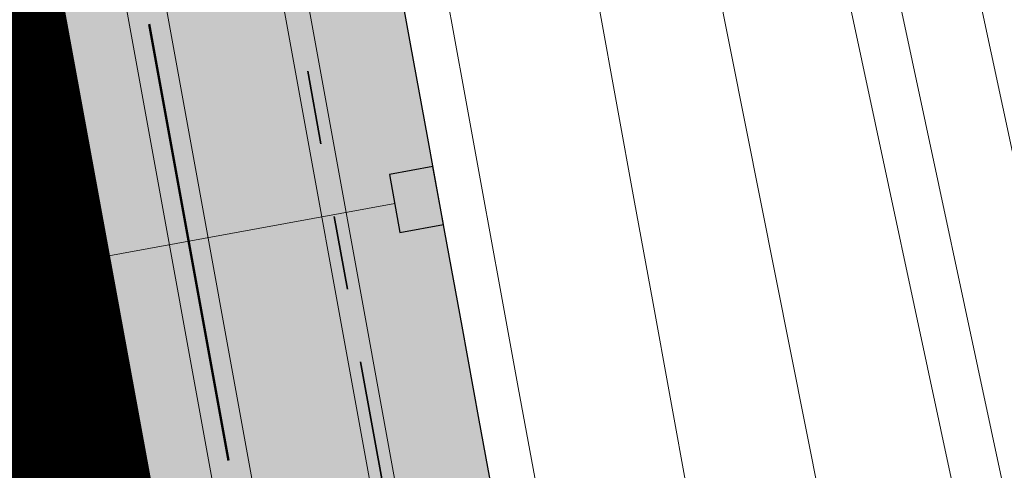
# Model space of a CAD drawing. Extents: x 98477 to 100410, y 398052 to 398969.
# Tile 328 of 374: x 98847.74 to 98857.74, y 398400.65 to 398405.22. Entities that reach past the tile are written whole.
import ezdxf

# ---------------------------------------------------------------- set-up
doc = ezdxf.new("R2010")
doc.units = 0
for name, pattern in [('AL-NUTSTRACE', [17, 5, -3.5, 0, -3.5, 5]), ('RI-DWA', [9.75, 4.5, -0.75, 0.75, -0.75, 0.75, -0.75, 0.75, -0.75]), ('RI-RWA', [8.25, 4.5, -0.75, 0.75, -0.75, 0.75, -0.75])]:
    doc.linetypes.add(name, pattern=pattern)
for name, color, linetype, lineweight in [('N-GW-hoogtelijn laagte NAP +6.50', 110, 'AL-HOOGTELIJN +6.50', 18), ('N-GW-hoogtelijn laagte NAP +7.00', 100, 'AL-HOOGTELIJN +7.00', 18), ('N-GW-hoogtelijn laagte NAP +7.50', 90, 'AL-HOOGTELIJN +7.50', 18), ('N-GW-hoogtelijn laagte NAP +8.00', 80, 'AL-HOOGTELIJN +8.00', 18), ('N-GW-hoogtelijn laagte NAP +8.50', 70, 'AL-HOOGTELIJN +8.50', 18), ('N-KO-kantverharding', 2, 'Continuous', 25), ('N-RI-DWA hoofdriool', 24, 'RI-DWA', 35), ('N-RI-DWA hoofdriool buiswand', 24, 'Continuous', 13), ('N-RI-RWA hoofdriool', 162, 'RI-RWA', 50), ('N-RI-RWA hoofdriool buiswand', 162, 'Continuous', 13), ('N-RI-RWA kolkaansluitleiding', 132, 'RI-RWA', 18), ('N-RI-straatkolk', 7, 'Continuous', 25), ("N-VH-arcering 'MAT' grijs 251", 251, 'Continuous', 18), ('N-VH-arcering printbeton', 8, 'Continuous', 9), ('X-AL-hoogtelijn - Niv 1', 1, 'AL-HOOGTELIJN', 18), ('X-AL-nutstrace VERWERKT', 252, 'AL-NUTSTRACE', 18)]:
    doc.layers.add(name, color=color, linetype=linetype, lineweight=lineweight)
doc.layers.add('X-AL-contourlijnen', color=30, linetype='Continuous', plot=False)
doc.styles.get("Standard").update_dxf_attribs({"font": 'txt.shx'})
doc.linetypes.add('AL-HOOGTELIJN', pattern='A,10,-1.5,["H",Standard,S=0.9,R=0,X=-0.3,Y=-0.45],-1.5,30', length=43)
doc.linetypes.add('AL-HOOGTELIJN +6.50', pattern='A,7.5,-1.5,["+6.50",Standard,S=0.9,R=0,X=-0.3,Y=-0.45],-4.5,22.5', length=36)
doc.linetypes.add('AL-HOOGTELIJN +7.00', pattern='A,7.5,-1.5,["+7.00",Standard,S=0.9,R=0,X=-0.3,Y=-0.45],-4.5,22.5', length=36)
doc.linetypes.add('AL-HOOGTELIJN +7.50', pattern='A,7.5,-1.5,["+7.50",Standard,S=0.9,R=0,X=-0.3,Y=-0.45],-4.5,22.5', length=36)
doc.linetypes.add('AL-HOOGTELIJN +8.00', pattern='A,7.5,-1.5,["+8.00",Standard,S=0.9,R=0,X=-0.3,Y=-0.45],-4.5,22.5', length=36)
doc.linetypes.add('AL-HOOGTELIJN +8.50', pattern='A,7.5,-1.5,["+8.50",Standard,S=0.9,R=0,X=-0.3,Y=-0.45],-4.5,22.5', length=36)

# ---------------------------------------------------------------- blocks, each defined once
blk = doc.blocks.new('*U870')
blk.add_lwpolyline([(-1.376319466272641, 1.273330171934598), (-0.8370275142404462, -1.677799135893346), (1.376319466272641, -1.273330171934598), (0.8370275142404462, 1.677799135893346)], close=True)
blk.add_solid([(-1.376319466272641, 1.273330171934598), (0.8370275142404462, 1.677799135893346), (-1.376319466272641, 1.273330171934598), (-0.8370275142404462, -1.677799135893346)])

msp = doc.modelspace()

# ---------------------------------------------------------------- hatches: boundary and pattern name
at = {"layer": "N-VH-arcering 'MAT' grijs 251"}
h = msp.add_hatch(color=256, dxfattribs=at)
h.dxf.hatch_style = 1
edge = h.paths.add_edge_path()
edge.add_line((98801.70985258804, 398275.5025756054), (98759.07881222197, 398269.5111736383))
edge.add_arc((98758.55691309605, 398273.2246788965), 3.749999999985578, 188.0000000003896, 277.9999999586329, ccw=False)
edge.add_line((98754.84340783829, 398272.7027797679), (98754.7320693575, 398273.4949942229))
edge.add_arc((98759.43584268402, 398274.1560664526), 4.75000000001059, 98.00000000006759, 188.0000000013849, ccw=False)
edge.add_line((98758.77477045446, 398278.859839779), (98802.64364589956, 398285.0252081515))
edge.add_arc((98800.79960231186, 398298.1462600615), 13.24999999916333, 278.0000000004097, 315.3695932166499)
edge.add_arc((98814.32101528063, 398284.7981743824), 5.750000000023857, 97.99999999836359, 135.3695932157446, ccw=False)
edge.add_line((98813.52076995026, 398290.4922157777), (98817.94515990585, 398291.114023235))
edge.add_arc((98818.74540523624, 398285.4199818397), 5.750000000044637, 8.00000000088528, 97.99999999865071, ccw=False)
edge.add_line((98824.43944663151, 398286.2202271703), (98832.12180180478, 398231.5574297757))
edge.add_arc((98824.4472242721, 398230.4788382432), 7.74999999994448, -36.90337989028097, 8.000000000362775, ccw=False)
edge.add_line((98830.64450586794, 398225.8252159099), (98822.02531955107, 398214.3469478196))
edge.add_arc((98828.62242576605, 398209.3930917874), 8.249999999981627, 143.0966201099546, 188.000000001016)
edge.add_line((98820.45271419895, 398208.2449137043), (98820.95212056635, 398204.6914527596))
edge.add_line((98820.95212056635, 398204.6914527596), (98824.98814049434, 398175.9736787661))
edge.add_line((98824.98814049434, 398175.9736787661), (98826.34507822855, 398166.3185650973))
edge.add_arc((98829.56344945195, 398166.7708776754), 3.249999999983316, 187.9999999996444, 277.9999999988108)
edge.add_line((98830.01576203, 398163.552506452), (98845.49611657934, 398165.7281284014))
edge.add_line((98845.49611657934, 398165.7281284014), (98850.05134969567, 398166.3683246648))
edge.add_line((98850.05134969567, 398166.3683246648), (98871.26042709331, 398169.349066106))
edge.add_line((98871.26042709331, 398169.349066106), (98879.77673248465, 398170.5459547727))
edge.add_line((98879.77673248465, 398170.5459547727), (98895.91810200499, 398172.8144763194))
edge.add_line((98895.91810200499, 398172.8144763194), (98895.01347684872, 398179.2512187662))
edge.add_line((98895.01347684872, 398179.2512187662), (98835.84495974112, 398170.9356259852))
edge.add_arc((98835.18388751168, 398175.6393993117), 4.749999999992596, 188.0000000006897, 277.9999999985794, ccw=False)
edge.add_line((98830.48011418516, 398174.9783270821), (98825.97718274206, 398207.0183491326))
edge.add_arc((98833.65176027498, 398208.096940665), 7.750000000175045, 143.0966201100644, 188.0000000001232, ccw=False)
edge.add_line((98827.4544786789, 398212.7505629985), (98836.07366499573, 398224.2288310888))
edge.add_arc((98829.47655878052, 398229.1826871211), 8.250000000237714, 323.096620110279, 367.9999999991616)
edge.add_line((98837.64627034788, 398230.3308652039), (98837.34238794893, 398232.4931008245))
edge.add_line((98837.34238794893, 398232.4931008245), (98837.34238780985, 398232.493100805))
edge.add_line((98837.34238780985, 398232.493100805), (98829.68786739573, 398286.9578446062))
edge.add_arc((98835.38190879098, 398287.7580899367), 5.749999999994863, 97.99999999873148, 188.0000000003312, ccw=False)
edge.add_line((98834.58166346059, 398293.452131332), (98882.50500414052, 398300.1873176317))
edge.add_arc((98883.61838894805, 398292.2651730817), 8.000000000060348, 11.632034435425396, 97.9999999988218, ccw=False)
edge.add_line((98891.45409032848, 398293.8781776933), (98890.9995, 398296.0865))
edge.add_line((98890.9995, 398296.0865), (98889.023, 398305.688))
edge.add_line((98889.023, 398305.688), (98888.557, 398307.974))
edge.add_line((98888.557, 398307.974), (98887.38477368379, 398314.7597044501))
edge.add_arc((98879.50153614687, 398313.3978799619), 8.00000000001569, -82.00000000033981, 9.801079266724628, ccw=False)
edge.add_line((98880.6149209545, 398305.475735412), (98872.94460748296, 398304.3977431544))
edge.add_arc((98872.42270835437, 398308.1112484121), 3.749999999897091, 189.4265010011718, 278.00000000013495, ccw=False)
edge.add_arc((92946.7354543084, 397324.3039467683), 6003.049999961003, 9.42650100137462, 10.61166010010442)
edge.add_line((98847.1206531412, 398429.7738954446), (98842.31285519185, 398429.0982035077))
edge.add_arc((92946.7354539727, 397324.3039467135), 5998.200000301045, 9.428546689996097, 10.613773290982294, ccw=False)
edge.add_arc((98860.08948650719, 398306.4687901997), 3.840166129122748, -81.43407539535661, 6.657381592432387, ccw=False)
edge.add_line((98860.66146879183, 398302.6714605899), (98847.18483033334, 398300.7774425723))
edge.add_line((98847.18483033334, 398300.7774425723), (98842.62959721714, 398300.1372463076))
edge.add_line((98842.62959721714, 398300.1372463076), (98820.15051205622, 398296.9780169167))
edge.add_arc((98819.35026672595, 398302.672058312), 5.749999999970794, 187.9999999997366, 277.99999999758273, ccw=False)
edge.add_line((98813.65622533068, 398301.8718129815), (98812.30624625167, 398311.4774132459))
edge.add_line((98812.30624625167, 398311.4774132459), (98811.1093575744, 398319.9937186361))
edge.add_line((98811.1093575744, 398319.9937186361), (98809.24443803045, 398333.2633107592))
edge.add_line((98809.24443803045, 398333.2633107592), (98808.67382831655, 398337.3234098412))
edge.add_line((98808.67382831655, 398337.3234098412), (98807.71353391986, 398344.1562595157))
edge.add_line((98807.71353391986, 398344.1562595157), (98807.70657526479, 398344.2057729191))
edge.add_line((98807.70657526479, 398344.2057729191), (98811.66764753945, 398344.7624653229))
edge.add_line((98811.66764753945, 398344.7624653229), (98829.49247277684, 398347.2675811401))
edge.add_line((98829.49247277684, 398347.2675811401), (98831.96814294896, 398347.6155138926))
edge.add_line((98831.96814294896, 398347.6155138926), (98831.06351779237, 398354.0522563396))
edge.add_line((98831.06351779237, 398354.0522563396), (98828.58784762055, 398353.704323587))
edge.add_line((98828.58784762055, 398353.704323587), (98810.76302238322, 398351.1992077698))
edge.add_line((98810.76302238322, 398351.1992077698), (98806.80195010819, 398350.6425153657))
edge.add_line((98806.80195010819, 398350.6425153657), (98806.79499145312, 398350.6920287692))
edge.add_line((98806.79499145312, 398350.6920287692), (98805.14616655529, 398362.4240275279))
edge.add_line((98805.14616655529, 398362.4240275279), (98805.04836903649, 398363.119893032))
edge.add_line((98805.04836903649, 398363.119893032), (98803.99065346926, 398370.6459303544))
edge.add_line((98803.99065346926, 398370.6459303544), (98802.48758397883, 398381.3408254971))
edge.add_line((98802.48758397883, 398381.3408254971), (98801.4298684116, 398388.8668628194))
edge.add_line((98801.4298684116, 398388.8668628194), (98799.92679892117, 398399.561757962))
edge.add_line((98799.92679892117, 398399.561757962), (98798.86908335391, 398407.0877952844))
edge.add_line((98798.86908335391, 398407.0877952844), (98797.36601386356, 398417.7826904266))
edge.add_line((98797.36601386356, 398417.7826904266), (98796.79540414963, 398421.8427895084))
edge.add_line((98796.79540414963, 398421.8427895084), (98795.88382033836, 398428.3290453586))
edge.add_line((98795.88382033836, 398428.3290453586), (98795.87686168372, 398428.3785587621))
edge.add_line((98795.87686168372, 398428.3785587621), (98799.83793395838, 398428.9352511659))
edge.add_line((98799.83793395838, 398428.9352511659), (98817.66275919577, 398431.4403669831))
edge.add_line((98817.66275919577, 398431.4403669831), (98820.13842936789, 398431.7882997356))
edge.add_line((98820.13842936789, 398431.7882997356), (98819.2338042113, 398438.2250421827))
edge.add_line((98819.2338042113, 398438.2250421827), (98816.75813403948, 398437.87710943))
edge.add_line((98816.75813403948, 398437.87710943), (98798.93330880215, 398435.3719936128))
edge.add_line((98798.93330880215, 398435.3719936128), (98794.9722365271, 398434.8153012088))
edge.add_line((98794.9722365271, 398434.8153012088), (98794.96527787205, 398434.8648146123))
edge.add_line((98794.96527787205, 398434.8648146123), (98793.37870452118, 398446.1538705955))
edge.add_line((98793.37870452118, 398446.1538705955), (98792.73850825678, 398450.7091037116))
edge.add_line((98792.73850825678, 398450.7091037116), (98789.33816684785, 398474.9037900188))
edge.add_line((98789.33816684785, 398474.9037900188), (98783.89169246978, 398474.1383379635))
edge.add_line((98783.89169246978, 398474.1383379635), (98786.76317609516, 398453.7066703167))
edge.add_arc((98782.05940276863, 398453.0455980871), 4.750000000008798, -82.0000000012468, 7.999999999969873, ccw=False)
edge.add_line((98782.72047499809, 398448.3418247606), (98773.11487473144, 398446.9918456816))
edge.add_line((98773.11487473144, 398446.9918456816), (98764.5985693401, 398445.7949570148))
edge.add_line((98764.5985693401, 398445.7949570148), (98743.40683266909, 398442.8166526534))
edge.add_line((98743.40683266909, 398442.8166526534), (98734.89052727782, 398441.6197639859))
edge.add_line((98734.89052727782, 398441.6197639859), (98611.80020633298, 398424.3205475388))
edge.add_line((98611.80020633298, 398424.3205475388), (98607.65702311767, 398453.8008279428))
edge.add_arc((98611.6373665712, 398454.1216500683), 3.993251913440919, 101.39182936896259, 184.6081706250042, ccw=False)
edge.add_line((98610.84862924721, 398458.0362323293), (98611.83889731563, 398458.1754054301))
edge.add_line((98611.83889731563, 398458.1754054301), (98639.5664032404, 398462.0722522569))
edge.add_line((98639.5664032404, 398462.0722522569), (98641.54693937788, 398462.3505984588))
edge.add_line((98641.54693937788, 398462.3505984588), (98659.37176461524, 398464.8557142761))
edge.add_line((98659.37176461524, 398464.8557142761), (98661.84743478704, 398465.2036470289))
edge.add_line((98661.84743478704, 398465.2036470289), (98660.94280963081, 398471.6403894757))
edge.add_line((98660.94280963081, 398471.6403894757), (98649.90132066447, 398470.0886093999))
edge.add_line((98649.90132066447, 398470.0886093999), (98624.64948491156, 398466.5396953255))
edge.add_line((98624.64948491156, 398466.5396953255), (98622.66894877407, 398466.2613491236))
edge.add_line((98622.66894877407, 398466.2613491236), (98604.84412353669, 398463.7562333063))
edge.add_line((98604.84412353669, 398463.7562333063), (98602.86358739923, 398463.4778871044))
edge.add_line((98602.86358739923, 398463.4778871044), (98594.9414428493, 398462.3645022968))
edge.add_line((98594.9414428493, 398462.3645022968), (98576.27488975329, 398459.7410893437))
edge.add_line((98576.27488975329, 398459.7410893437), (98577.17951490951, 398453.3043468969))
edge.add_line((98577.17951490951, 398453.3043468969), (98578.1697829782, 398453.4435199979))
edge.add_line((98578.1697829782, 398453.4435199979), (98598.47059208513, 398456.2943364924))
edge.add_arc((98598.79151287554, 398452.3139562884), 3.993296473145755, 11.424909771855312, 94.60953932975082, ccw=False)
edge.add_line((98602.70568277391, 398453.1049624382), (98606.84886598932, 398423.6246820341))
edge.add_line((98606.84886598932, 398423.6246820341), (98548.81915716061, 398415.4691383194))
edge.add_arc((98548.15808493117, 398420.172911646), 4.750000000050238, 188.0000000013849, 277.99999999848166, ccw=False)
edge.add_line((98543.45431160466, 398419.5118394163), (98539.76818545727, 398445.7399897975))
edge.add_line((98539.76818545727, 398445.7399897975), (98538.97597100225, 398445.6286513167))
edge.add_line((98538.97597100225, 398445.6286513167), (98538.73241807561, 398447.361620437))
edge.add_line((98538.73241807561, 398447.361620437), (98534.77134580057, 398446.8049280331))
edge.add_line((98534.77134580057, 398446.8049280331), (98536.52992450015, 398434.2919904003))
edge.add_line((98536.52992450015, 398434.2919904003), (98537.17012076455, 398429.7367572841))
edge.add_line((98537.17012076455, 398429.7367572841), (98538.39484405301, 398421.0223982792))
edge.add_line((98538.39484405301, 398421.0223982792), (98539.03504031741, 398416.467165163))
edge.add_line((98539.03504031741, 398416.467165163), (98541.02521566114, 398402.30633178))
edge.add_line((98541.02521566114, 398402.30633178), (98541.66541192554, 398397.7510986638))
edge.add_line((98541.66541192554, 398397.7510986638), (98543.65558726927, 398383.5902652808))
edge.add_line((98543.65558726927, 398383.5902652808), (98544.29578353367, 398379.0350321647))
edge.add_line((98544.29578353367, 398379.0350321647), (98545.60401068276, 398369.7265123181))
edge.add_arc((98543.87104156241, 398369.4829593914), 1.750000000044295, -82.00000000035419, 7.99999999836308, ccw=False)
edge.add_line((98544.11459448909, 398367.7499902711), (98522.47723718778, 398364.7090580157))
edge.add_line((98522.47723718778, 398364.7090580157), (98523.21485462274, 398359.4606372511))
edge.add_line((98523.21485462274, 398359.4606372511), (98545.05026553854, 398362.5294041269))
edge.add_line((98545.05026553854, 398362.5294041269), (98549.60549865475, 398363.1696003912))
edge.add_line((98549.60549865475, 398363.1696003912), (98564.16243926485, 398365.2154449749))
edge.add_arc((98564.82351149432, 398360.5116716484), 4.749999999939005, 8.000000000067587, 97.99999999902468, ccw=False)
edge.add_line((98569.5272848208, 398361.172743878), (98576.49985717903, 398311.5603136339))
edge.add_arc((98571.7960838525, 398310.8992414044), 4.749999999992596, -82.0000000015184, 7.999999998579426, ccw=False)
edge.add_line((98572.45715608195, 398306.1954680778), (98563.84182388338, 398304.9846620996))
edge.add_line((98563.84182388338, 398304.9846620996), (98559.28659076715, 398304.3444658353))
edge.add_line((98559.28659076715, 398304.3444658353), (98541.0161448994, 398301.7767221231))
edge.add_line((98541.0161448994, 398301.7767221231), (98541.7537623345, 398296.5283013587))
edge.add_line((98541.7537623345, 398296.5283013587), (98553.88454617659, 398298.2331718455))
edge.add_arc((98554.12809910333, 398296.5002027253), 1.749999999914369, 7.999999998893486, 98.0000000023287, ccw=False)
edge.add_line((98555.86106822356, 398296.7437556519), (98557.35022040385, 398286.1478873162))
edge.add_line((98557.35022040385, 398286.1478873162), (98557.99041666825, 398281.5926542))
edge.add_line((98557.99041666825, 398281.5926542), (98560.13368242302, 398266.3425259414))
edge.add_line((98560.13368242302, 398266.3425259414), (98560.77387868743, 398261.7872928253))
edge.add_line((98560.77387868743, 398261.7872928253), (98562.9171444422, 398246.5371645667))
edge.add_line((98562.9171444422, 398246.5371645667), (98563.5573407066, 398241.9819314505))
edge.add_line((98563.5573407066, 398241.9819314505), (98565.70060646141, 398226.7318031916))
edge.add_line((98565.70060646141, 398226.7318031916), (98566.34080272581, 398222.1765700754))
edge.add_line((98566.34080272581, 398222.1765700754), (98567.56552601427, 398213.4622110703))
edge.add_line((98567.56552601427, 398213.4622110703), (98568.20572227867, 398208.9069779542))
edge.add_line((98568.20572227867, 398208.9069779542), (98576.53105717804, 398149.6691420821))
edge.add_line((98576.53105717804, 398149.6691420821), (98576.55610833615, 398149.4908938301))
edge.add_line((98576.55610833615, 398149.4908938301), (98535.4599834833, 398143.7152101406))
edge.add_line((98535.4599834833, 398143.7152101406), (98536.3465161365, 398137.4072025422))
edge.add_line((98536.3465161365, 398137.4072025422), (98537.33678420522, 398137.5463756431))
edge.add_line((98537.33678420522, 398137.5463756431), (98577.44264098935, 398143.1828862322))
edge.add_line((98577.44264098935, 398143.1828862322), (98578.76478544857, 398133.7753395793))
edge.add_line((98578.76478544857, 398133.7753395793), (98538.65892866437, 398128.1388289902))
edge.add_line((98538.65892866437, 398128.1388289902), (98537.66866059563, 398127.9996558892))
edge.add_line((98537.66866059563, 398127.9996558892), (98538.57328575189, 398121.5629134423))
edge.add_line((98538.57328575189, 398121.5629134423), (98579.66941060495, 398127.3385971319))
edge.add_line((98579.66941060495, 398127.3385971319), (98579.67636925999, 398127.2890837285))
edge.add_line((98579.67636925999, 398127.2890837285), (98580.7660946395, 398119.5352847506))
edge.add_line((98580.7660946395, 398119.5352847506), (98582.57534495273, 398106.6617998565))
edge.add_line((98582.57534495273, 398106.6617998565), (98583.06245080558, 398103.1958616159))
edge.add_line((98583.06245080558, 398103.1958616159), (98584.87170111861, 398090.3223767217))
edge.add_line((98584.87170111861, 398090.3223767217), (98585.35880697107, 398086.8564384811))
edge.add_line((98585.35880697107, 398086.8564384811), (98587.16805728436, 398073.9829535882))
edge.add_line((98587.16805728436, 398073.9829535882), (98588.14928671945, 398067.0011433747))
edge.add_arc((98585.92118356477, 398066.6880038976), 2.249999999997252, -71.05267843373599, 7.999999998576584, ccw=False)
edge.add_line((98586.6517556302, 398064.5599145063), (98587.08769329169, 398064.7095716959))
edge.add_line((98587.08769329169, 398064.7095716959), (98595.76511800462, 398067.6885274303))
edge.add_line((98595.76511800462, 398067.6885274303), (98596.09256923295, 398067.8009412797))
edge.add_arc((98595.36199716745, 398069.9290306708), 2.249999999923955, 187.9999999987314, 288.947321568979, ccw=False)
edge.add_line((98593.13389401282, 398069.6158911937), (98582.46560133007, 398145.5247379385))
edge.add_arc((98587.16937465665, 398146.1858101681), 4.750000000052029, 98.00000000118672, 187.9999999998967, ccw=False)
edge.add_line((98586.50830242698, 398150.8895834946), (98609.06670264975, 398154.0599598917))
edge.add_line((98609.06670264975, 398154.0599598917), (98621.30783352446, 398156.2004915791))
edge.add_line((98621.30783352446, 398156.2004915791), (98618.71337939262, 398174.6609919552))
edge.add_line((98618.71337939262, 398174.6609919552), (98600.88855415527, 398172.155876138))
edge.add_line((98600.88855415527, 398172.155876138), (98602.70587460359, 398159.2249692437))
edge.add_line((98602.70587460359, 398159.2249692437), (98585.67326382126, 398156.8311919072))
edge.add_arc((98585.08617653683, 398161.633146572), 4.837710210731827, 189.0296070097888, 276.97039299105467, ccw=False)
edge.add_line((98580.30841826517, 398160.8738930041), (98573.6350680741, 398208.3572469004))
edge.add_line((98573.6350680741, 398208.3572469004), (98572.71652560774, 398214.8930161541))
edge.add_line((98572.71652560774, 398214.8930161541), (98570.01656744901, 398234.1042166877))
edge.add_line((98570.01656744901, 398234.1042166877), (98569.09802498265, 398240.6399859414))
edge.add_line((98569.09802498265, 398240.6399859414), (98568.63179509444, 398243.9573839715))
edge.add_line((98568.63179509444, 398243.9573839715), (98568.16556520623, 398247.2747820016))
edge.add_arc((98572.86933853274, 398247.9358542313), 4.74999999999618, 98.00000000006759, 188.0000000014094, ccw=False)
edge.add_line((98572.20826630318, 398252.6396275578), (98597.85620928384, 398256.2442108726))
edge.add_line((98597.85620928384, 398256.2442108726), (98604.39197853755, 398257.1627533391))
edge.add_line((98604.39197853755, 398257.1627533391), (98619.64210679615, 398259.3060190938))
edge.add_line((98619.64210679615, 398259.3060190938), (98626.17787604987, 398260.2245615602))
edge.add_line((98626.17787604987, 398260.2245615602), (98639.44746817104, 398262.089481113))
edge.add_line((98639.44746817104, 398262.089481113), (98639.4969815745, 398262.096439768))
edge.add_line((98639.4969815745, 398262.096439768), (98640.05367397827, 398258.1353674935))
edge.add_line((98640.05367397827, 398258.1353674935), (98641.8629242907, 398245.2618825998))
edge.add_line((98641.8629242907, 398245.2618825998), (98642.14127049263, 398243.2813464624))
edge.add_line((98642.14127049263, 398243.2813464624), (98643.25465530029, 398235.3592019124))
edge.add_line((98643.25465530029, 398235.3592019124), (98644.5767997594, 398225.9516552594))
edge.add_line((98644.5767997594, 398225.9516552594), (98646.03811731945, 398215.5538405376))
edge.add_line((98646.03811731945, 398215.5538405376), (98646.38605007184, 398213.0781703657))
edge.add_line((98646.38605007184, 398213.0781703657), (98652.82279251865, 398213.9827955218))
edge.add_line((98652.82279251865, 398213.9827955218), (98652.47485976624, 398216.4584656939))
edge.add_line((98652.47485976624, 398216.4584656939), (98651.70940771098, 398221.904940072))
edge.add_line((98651.70940771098, 398221.904940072), (98651.43106150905, 398223.8854762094))
edge.add_line((98651.43106150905, 398223.8854762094), (98649.62181119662, 398236.758961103))
edge.add_line((98649.62181119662, 398236.758961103), (98649.34346499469, 398238.7394972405))
edge.add_line((98649.34346499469, 398238.7394972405), (98646.49041642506, 398259.0399926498))
edge.add_line((98646.49041642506, 398259.0399926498), (98645.93372402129, 398263.0010649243))
edge.add_line((98645.93372402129, 398263.0010649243), (98645.98323742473, 398263.0080235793))
edge.add_line((98645.98323742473, 398263.0080235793), (98654.39783815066, 398264.1906185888))
edge.add_line((98654.39783815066, 398264.1906185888), (98722.62535253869, 398273.7793704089))
edge.add_line((98722.62535253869, 398273.7793704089), (98731.14165792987, 398274.9762590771))
edge.add_line((98731.14165792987, 398274.9762590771), (98743.97026282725, 398276.7792019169))
edge.add_arc((98744.55735011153, 398271.9772472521), 4.837710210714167, 9.02960700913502, 96.9703929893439, ccw=False)
edge.add_line((98749.33510838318, 398272.73650082), (98750.7268393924, 398262.8338201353))
edge.add_line((98750.7268393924, 398262.8338201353), (98752.41029510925, 398263.0704144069))
edge.add_line((98752.41029510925, 398263.0704144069), (98756.96552822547, 398263.7106106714))
edge.add_line((98756.96552822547, 398263.7106106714), (98772.21565648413, 398265.8538764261))
edge.add_line((98772.21565648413, 398265.8538764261), (98776.77088960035, 398266.4940726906))
edge.add_line((98776.77088960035, 398266.4940726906), (98795.98209013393, 398269.1940308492))
edge.add_line((98795.98209013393, 398269.1940308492), (98800.53732325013, 398269.8342271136))
edge.add_line((98800.53732325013, 398269.8342271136), (98802.46834598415, 398270.1056146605))
edge.add_line((98802.46834598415, 398270.1056146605), (98801.70985258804, 398275.5025756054))
edge = h.paths.add_edge_path(flags=16)
edge.add_line((98744.0622075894, 398333.4636472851), (98751.98435213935, 398334.5770320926))
edge.add_line((98751.98435213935, 398334.5770320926), (98753.96600319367, 398334.8555349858))
edge.add_line((98753.96600319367, 398334.8555349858), (98764.36270300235, 398336.316695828))
edge.add_line((98764.36270300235, 398336.316695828), (98764.36270299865, 398336.3166958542))
edge.add_line((98764.36270299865, 398336.3166958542), (98766.34323913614, 398336.5950420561))
edge.add_line((98766.34323913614, 398336.5950420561), (98774.26538368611, 398337.7084268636))
edge.add_line((98774.26538368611, 398337.7084268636), (98774.24729118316, 398337.8371617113))
edge.add_line((98774.24729118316, 398337.8371617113), (98802.48973650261, 398341.8063785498))
edge.add_line((98802.48973650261, 398341.8063785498), (98803.0185942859, 398338.0433598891))
edge.add_line((98803.0185942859, 398338.0433598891), (98808.47417984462, 398299.2248515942))
edge.add_arc((98800.79960231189, 398298.1462600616), 7.750000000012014, -82.00000000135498, 8.000000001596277, ccw=False)
edge.add_line((98801.87819384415, 398290.4716825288), (98771.96746476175, 398286.2680036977))
edge.add_line((98771.96746476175, 398286.2680036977), (98767.41223164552, 398285.6278074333))
edge.add_line((98767.41223164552, 398285.6278074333), (98755.13290759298, 398283.9020609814))
edge.add_line((98755.13290759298, 398283.9020609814), (98746.61660220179, 398282.7051723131))
edge.add_line((98746.61660220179, 398282.7051723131), (98730.37620587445, 398280.4227334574))
edge.add_line((98730.37620587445, 398280.4227334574), (98721.85990048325, 398279.2258447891))
edge.add_line((98721.85990048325, 398279.2258447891), (98654.3282516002, 398269.7348904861))
edge.add_arc((98653.66717937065, 398274.4386638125), 4.749999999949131, 187.9999999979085, 277.9999999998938, ccw=False)
edge.add_line((98648.96340604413, 398273.7775915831), (98644.1340994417, 398308.1398935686))
edge.add_line((98644.1340994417, 398308.1398935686), (98642.93721077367, 398316.6561989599))
edge.add_line((98642.93721077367, 398316.6561989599), (98640.29988051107, 398335.4217788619))
edge.add_line((98640.29988051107, 398335.4217788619), (98638.12129075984, 398335.1155980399))
edge.add_line((98638.12129075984, 398335.1155980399), (98637.23004949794, 398334.990342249))
edge.add_line((98637.23004949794, 398334.990342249), (98635.05145974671, 398334.6841614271))
edge.add_line((98635.05145974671, 398334.6841614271), (98635.74036659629, 398329.7823344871))
edge.add_line((98635.74036659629, 398329.7823344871), (98636.93725526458, 398321.266029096))
edge.add_line((98636.93725526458, 398321.266029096), (98638.384655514, 398310.967241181))
edge.add_line((98638.384655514, 398310.967241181), (98639.02485177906, 398306.4120080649))
edge.add_line((98639.02485177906, 398306.4120080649), (98641.16811753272, 398291.1618798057))
edge.add_line((98641.16811753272, 398291.1618798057), (98642.36500620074, 398282.6455744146))
edge.add_line((98642.36500620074, 398282.6455744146), (98643.71498527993, 398273.0399741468))
edge.add_arc((98639.01121195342, 398272.3789019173), 4.749999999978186, -82.00000000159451, 7.999999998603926, ccw=False)
edge.add_line((98639.67228418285, 398267.6751285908), (98619.32227537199, 398264.8151213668))
edge.add_line((98619.32227537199, 398264.8151213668), (98614.27190822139, 398264.1053385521))
edge.add_line((98614.27190822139, 398264.1053385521), (98593.92189940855, 398261.2453313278))
edge.add_arc((98593.26082717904, 398265.9491046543), 4.750000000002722, 188.0000000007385, 277.9999999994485, ccw=False)
edge.add_line((98588.55705385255, 398265.2880324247), (98581.77932383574, 398313.5140873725))
edge.add_line((98581.77932383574, 398313.5140873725), (98580.58243516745, 398322.0303927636))
edge.add_line((98580.58243516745, 398322.0303927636), (98575.23122943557, 398360.1062000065))
edge.add_line((98575.23122943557, 398360.1062000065), (98574.59103317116, 398364.6614331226))
edge.add_line((98574.59103317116, 398364.6614331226), (98572.66348572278, 398378.3766458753))
edge.add_line((98572.66348572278, 398378.3766458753), (98571.18825085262, 398388.8734874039))
edge.add_line((98571.18825085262, 398388.8734874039), (98568.51612731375, 398407.8866343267))
edge.add_arc((98573.21990064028, 398408.5477065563), 4.750000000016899, 97.9999999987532, 188.0000000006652, ccw=False)
edge.add_line((98572.55882841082, 398413.2514798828), (98607.11918401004, 398418.1086211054))
edge.add_line((98607.11918401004, 398418.1086211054), (98607.61431804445, 398418.1782076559))
edge.add_line((98607.61431804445, 398418.1782076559), (98611.58353488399, 398389.9357623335))
edge.add_line((98611.58353488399, 398389.9357623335), (98611.454800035, 398389.9176698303))
edge.add_line((98611.454800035, 398389.9176698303), (98613.2640503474, 398377.0441849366))
edge.add_line((98613.2640503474, 398377.0441849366), (98613.33363689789, 398376.5490509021))
edge.add_line((98613.33363689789, 398376.5490509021), (98626.20712179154, 398378.3583012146))
edge.add_line((98626.20712179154, 398378.3583012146), (98628.18765792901, 398378.6366474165))
edge.add_line((98628.18765792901, 398378.6366474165), (98636.10980247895, 398379.7500322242))
edge.add_line((98636.10980247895, 398379.7500322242), (98648.36932117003, 398381.4729952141))
edge.add_line((98648.36932117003, 398381.4729952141), (98647.4646960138, 398387.9097376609))
edge.add_line((98647.4646960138, 398387.9097376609), (98634.59121112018, 398386.1004873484))
edge.add_line((98634.59121112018, 398386.1004873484), (98632.49184281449, 398385.8054403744))
edge.add_line((98632.49184281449, 398385.8054403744), (98619.73719008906, 398384.0128908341))
edge.add_line((98619.73719008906, 398384.0128908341), (98617.50908693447, 398383.6997513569))
edge.add_line((98617.50908693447, 398383.6997513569), (98612.56565838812, 398418.8740731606))
edge.add_line((98612.56565838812, 398418.8740731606), (98613.06079242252, 398418.943659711))
edge.add_line((98613.06079242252, 398418.943659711), (98667.57504960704, 398426.6051389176))
edge.add_line((98667.57504960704, 398426.6051389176), (98722.08930679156, 398434.2666181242))
edge.add_line((98722.08930679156, 398434.2666181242), (98726.14940587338, 398434.8372278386))
edge.add_line((98726.14940587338, 398434.8372278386), (98759.42241298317, 398439.51344403))
edge.add_line((98759.42241298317, 398439.51344403), (98763.48251206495, 398440.084053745))
edge.add_line((98763.48251206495, 398440.084053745), (98783.48592705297, 398442.8953503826))
edge.add_arc((98784.14699928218, 398438.191577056), 4.750000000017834, 8.000000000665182, 97.99999999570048, ccw=False)
edge.add_line((98788.85077260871, 398438.8526492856), (98795.6145853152, 398390.7256211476))
edge.add_arc((98790.91081198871, 398390.064548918), 4.749999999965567, -82.00000000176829, 8.000000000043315, ccw=False)
edge.add_line((98791.57188421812, 398385.3607755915), (98787.36324492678, 398384.7692899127))
edge.add_line((98787.36324492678, 398384.7692899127), (98774.48976003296, 398382.9600396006))
edge.add_line((98774.48976003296, 398382.9600396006), (98766.12199485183, 398381.7840268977))
edge.add_line((98766.12199485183, 398381.7840268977), (98766.07248144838, 398381.7770682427))
edge.add_line((98766.07248144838, 398381.7770682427), (98764.94517930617, 398389.7982395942))
edge.add_line((98764.94517930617, 398389.7982395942), (98762.09213076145, 398410.0987350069))
edge.add_line((98762.09213076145, 398410.0987350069), (98761.95295766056, 398411.0890030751))
edge.add_line((98761.95295766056, 398411.0890030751), (98755.5162152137, 398410.1843779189))
edge.add_line((98755.5162152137, 398410.1843779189), (98755.65538831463, 398409.1941098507))
edge.add_line((98755.65538831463, 398409.1941098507), (98758.50843688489, 398388.893614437))
edge.add_line((98758.50843688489, 398388.893614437), (98759.63573900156, 398380.8724430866))
edge.add_line((98759.63573900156, 398380.8724430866), (98759.5862255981, 398380.8654844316))
edge.add_line((98759.5862255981, 398380.8654844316), (98748.79230364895, 398379.3484976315))
edge.add_line((98748.79230364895, 398379.3484976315), (98744.23707053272, 398378.7083013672))
edge.add_line((98744.23707053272, 398378.7083013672), (98741.31577972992, 398378.2977407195))
edge.add_line((98741.31577972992, 398378.2977407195), (98735.86930535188, 398377.532288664))
edge.add_line((98735.86930535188, 398377.532288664), (98732.94801454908, 398377.1217280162))
edge.add_line((98732.94801454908, 398377.1217280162), (98728.39278143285, 398376.4815317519))
edge.add_line((98728.39278143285, 398376.4815317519), (98718.31915239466, 398375.0657755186))
edge.add_arc((98720.44154218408, 398359.9641874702), 15.25000000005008, 97.9999999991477, 128.0000000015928)
edge.add_line((98711.052704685, 398371.9813514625), (98707.24934533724, 398369.0098414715))
edge.add_line((98707.24934533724, 398369.0098414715), (98710.51235115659, 398364.8333844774))
edge.add_line((98710.51235115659, 398364.8333844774), (98713.62044188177, 398367.261691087))
edge.add_arc((98721.25410813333, 398357.3241039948), 12.53110121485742, 99.37790491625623, 127.53006232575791, ccw=False)
edge.add_line((98719.21222162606, 398369.6877279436), (98728.55711414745, 398371.001066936))
edge.add_line((98728.55711414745, 398371.001066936), (98733.11234726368, 398371.6412632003))
edge.add_line((98733.11234726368, 398371.6412632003), (98743.90626921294, 398373.1582500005))
edge.add_line((98743.90626921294, 398373.1582500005), (98752.42257460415, 398374.3551386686))
edge.add_line((98752.42257460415, 398374.3551386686), (98763.21649655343, 398375.8721254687))
edge.add_line((98763.21649655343, 398375.8721254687), (98767.77172966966, 398376.512321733))
edge.add_line((98767.77172966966, 398376.512321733), (98793.32064568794, 398380.102987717))
edge.add_arc((98793.7681908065, 398376.2908113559), 3.838357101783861, 9.304190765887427, 96.69580920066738, ccw=False)
edge.add_line((98797.55605007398, 398376.9113815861), (98799.60189465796, 398362.3544409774))
edge.add_line((98799.60189465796, 398362.3544409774), (98801.64078058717, 398347.8470137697))
edge.add_line((98801.64078058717, 398347.8470137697), (98801.71036713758, 398347.3518797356))
edge.add_line((98801.71036713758, 398347.3518797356), (98773.46792181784, 398343.3826628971))
edge.add_line((98773.46792181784, 398343.3826628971), (98773.36075853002, 398344.1451693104))
edge.add_line((98773.36075853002, 398344.1451693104), (98770.8850883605, 398343.7972365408))
edge.add_line((98770.8850883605, 398343.7972365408), (98758.01160346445, 398341.9879862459))
edge.add_line((98758.01160346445, 398341.9879862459), (98756.03106732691, 398341.7096400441))
edge.add_line((98756.03106732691, 398341.7096400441), (98743.15758242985, 398339.900389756))
edge.add_line((98743.15758242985, 398339.900389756), (98743.15758243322, 398339.9003897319))
edge.add_line((98743.15758243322, 398339.9003897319), (98742.16731436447, 398339.761216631))
edge.add_line((98742.16731436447, 398339.761216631), (98743.07193952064, 398333.3244741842))
edge.add_line((98743.07193952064, 398333.3244741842), (98744.0622075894, 398333.4636472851))
edge = h.paths.add_edge_path(flags=16)
edge.add_line((98545.99047331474, 398402.9031704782), (98545.73996173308, 398404.6856530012))
edge.add_arc((98550.44373505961, 398405.3467252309), 4.750000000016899, 98.00000000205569, 188.0000000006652, ccw=False)
edge.add_line((98549.78266282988, 398410.0504985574), (98557.70480737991, 398411.1638833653))
edge.add_arc((98558.36587960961, 398406.4601100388), 4.750000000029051, 8.000000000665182, 98.00000000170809, ccw=False)
edge.add_line((98563.06965293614, 398407.1211822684), (98563.35495779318, 398405.0911327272))
edge.add_line((98563.35495779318, 398405.0911327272), (98565.09462155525, 398392.7127818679))
edge.add_line((98565.09462155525, 398392.7127818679), (98565.44255430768, 398390.237111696))
edge.add_line((98565.44255430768, 398390.237111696), (98567.18221806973, 398377.8587608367))
edge.add_line((98567.18221806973, 398377.8587608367), (98567.46752292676, 398375.8287112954))
edge.add_arc((98562.76374960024, 398375.1676390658), 4.749999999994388, -82.00000000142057, 7.9999999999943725, ccw=False)
edge.add_line((98563.42482182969, 398370.4638657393), (98555.50267727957, 398369.3504809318))
edge.add_arc((98554.84160505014, 398374.0542542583), 4.749999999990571, 187.9999999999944, 277.99999999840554, ccw=False)
edge.add_line((98550.13783172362, 398373.3931820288), (98549.88732014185, 398375.1756645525))
edge.add_line((98549.88732014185, 398375.1756645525), (98548.07806982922, 398388.0491494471))
edge.add_line((98548.07806982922, 398388.0491494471), (98547.79972362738, 398390.0296855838))
edge.add_line((98547.79972362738, 398390.0296855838), (98545.99047331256, 398402.9031704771))
edge = h.paths.add_edge_path(flags=16)
edge.add_line((98580.97427237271, 398279.7231952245), (98580.69592617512, 398281.7037313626))
edge.add_line((98580.69592617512, 398281.7037313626), (98579.23460861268, 398292.1015460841))
edge.add_line((98579.23460861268, 398292.1015460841), (98578.55961907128, 398296.9043462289))
edge.add_arc((98573.85584574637, 398296.2432739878), 4.750000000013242, 8.000000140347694, 98.00000000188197)
edge.add_line((98573.19477351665, 398300.9470473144), (98565.5697093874, 398299.8754144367))
edge.add_arc((98566.23078161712, 398295.1716411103), 4.749999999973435, 98.00000000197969, 186.1903587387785)
edge.add_line((98561.5084782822, 398294.6594387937), (98561.50613232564, 398294.659109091))
edge.add_line((98561.50613232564, 398294.659109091), (98563.66331539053, 398279.3099540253))
edge.add_line((98563.66331539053, 398279.3099540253), (98563.94166159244, 398277.329417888))
edge.add_line((98563.94166159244, 398277.329417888), (98566.09884465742, 398261.9802628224))
edge.add_line((98566.09884465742, 398261.9802628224), (98566.10119061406, 398261.980592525))
edge.add_arc((98570.78174201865, 398262.7898752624), 4.749999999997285, 189.8096412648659, 277.9999999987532)
edge.add_line((98571.4428142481, 398258.0861019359), (98579.06787837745, 398259.1577348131))
edge.add_arc((98578.406806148, 398263.8615081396), 4.749999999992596, 277.9999999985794, 367.9999999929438)
edge.add_line((98583.11057947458, 398264.5225803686), (98582.43558993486, 398269.325380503))
edge.add_line((98582.43558993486, 398269.325380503), (98580.97427237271, 398279.7231952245))
edge = h.paths.add_edge_path(flags=16)
edge.add_line((98615.08128089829, 398162.7819088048), (98614.48868373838, 398166.998456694))
edge.add_arc((98612.75571461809, 398166.7549037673), 1.749999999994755, 8.000000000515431, 98.00000000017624)
edge.add_line((98612.51216169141, 398168.4878728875), (98608.55108941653, 398167.9311804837))
edge.add_arc((98608.79464234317, 398166.1982113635), 1.749999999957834, 97.99999999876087, 188.000000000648)
edge.add_line((98607.06167322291, 398165.9546584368), (98607.65427038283, 398161.7381105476))
edge.add_arc((98609.38723950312, 398161.9816634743), 1.749999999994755, 188.0000000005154, 277.999999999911)
edge.add_line((98609.6307924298, 398160.248694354), (98613.59186470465, 398160.8053867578))
edge.add_arc((98613.348311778, 398162.5383558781), 1.749999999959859, 277.9999999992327, 368.0000000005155)
at = {"layer": 'N-VH-arcering printbeton'}
h = msp.add_hatch(dxfattribs=at)
h.set_pattern_fill('CS-PRINTBETON', color=256)
h.set_pattern_definition([(45, (0, 0), (-0.3535533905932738, 0.3535533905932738), []), (45, (0.35, 0), (-0.3535533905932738, 0.3535533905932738), [0.5000000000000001, -0.2])])
edge = h.paths.add_edge_path()
edge.add_line((98810.2397897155, 398338.7552844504), (98834.00622336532, 398342.0954388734))
edge.add_line((98834.00622336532, 398342.0954388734), (98831.50110754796, 398359.9202641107))
edge.add_line((98831.50110754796, 398359.9202641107), (98807.73467389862, 398356.5801096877))
edge.add_line((98807.73467389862, 398356.5801096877), (98798.4100761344, 398422.9280702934))
edge.add_line((98798.4100761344, 398422.9280702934), (98822.1765097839, 398426.2682247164))
edge.add_line((98822.1765097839, 398426.2682247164), (98819.67139396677, 398444.0930499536))
edge.add_line((98819.67139396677, 398444.0930499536), (98795.90496031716, 398440.7528955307))
edge.add_line((98795.90496031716, 398440.7528955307), (98791.07113596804, 398475.1473429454))
edge.add_line((98791.07113596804, 398475.1473429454), (98789.33816684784, 398474.9037900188))
edge.add_line((98789.33816684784, 398474.9037900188), (98792.73850825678, 398450.7091037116))
edge.add_line((98792.73850825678, 398450.7091037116), (98793.37870452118, 398446.1538705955))
edge.add_line((98793.37870452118, 398446.1538705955), (98794.9722365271, 398434.8153012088))
edge.add_line((98794.9722365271, 398434.8153012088), (98796.72501100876, 398435.0616375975))
edge.add_line((98796.72501100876, 398435.0616375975), (98796.08063955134, 398439.6465787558))
edge.add_line((98796.08063955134, 398439.6465787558), (98798.28893734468, 398439.956934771))
edge.add_line((98798.28893734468, 398439.956934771), (98798.23744329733, 398440.3233339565))
edge.add_line((98798.23744329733, 398440.3233339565), (98816.06226853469, 398442.8284497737))
edge.add_line((98816.06226853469, 398442.8284497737), (98816.11376258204, 398442.4620505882))
edge.add_line((98816.11376258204, 398442.4620505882), (98818.22303356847, 398442.7584892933))
edge.add_line((98818.22303356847, 398442.7584892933), (98818.86740502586, 398438.1735481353))
edge.add_line((98818.86740502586, 398438.1735481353), (98819.2338042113, 398438.2250421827))
edge.add_line((98819.2338042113, 398438.2250421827), (98820.13842936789, 398431.7882997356))
edge.add_line((98820.13842936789, 398431.7882997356), (98819.77203018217, 398431.7368056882))
edge.add_line((98819.77203018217, 398431.7368056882), (98820.41640163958, 398427.15186453))
edge.add_line((98820.41640163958, 398427.15186453), (98818.30713065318, 398426.8554258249))
edge.add_line((98818.30713065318, 398426.8554258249), (98818.35862470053, 398426.4890266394))
edge.add_line((98818.35862470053, 398426.4890266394), (98800.53379946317, 398423.9839108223))
edge.add_line((98800.53379946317, 398423.9839108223), (98800.48230541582, 398424.3503100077))
edge.add_line((98800.48230541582, 398424.3503100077), (98798.27400762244, 398424.0399539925))
edge.add_line((98798.27400762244, 398424.0399539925), (98797.629636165, 398428.6248951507))
edge.add_line((98797.629636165, 398428.6248951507), (98795.87686168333, 398428.378558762))
edge.add_line((98795.87686168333, 398428.378558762), (98796.79540414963, 398421.8427895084))
edge.add_line((98796.79540414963, 398421.8427895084), (98797.36601386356, 398417.7826904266))
edge.add_line((98797.36601386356, 398417.7826904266), (98798.86908335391, 398407.0877952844))
edge.add_line((98798.86908335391, 398407.0877952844), (98799.92679892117, 398399.561757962))
edge.add_line((98799.92679892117, 398399.561757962), (98801.4298684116, 398388.8668628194))
edge.add_line((98801.4298684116, 398388.8668628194), (98802.48758397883, 398381.3408254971))
edge.add_line((98802.48758397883, 398381.3408254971), (98803.99065346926, 398370.6459303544))
edge.add_line((98803.99065346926, 398370.6459303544), (98805.04836903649, 398363.119893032))
edge.add_line((98805.04836903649, 398363.119893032), (98805.14616655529, 398362.4240275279))
edge.add_line((98805.14616655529, 398362.4240275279), (98806.80195010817, 398350.6425153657))
edge.add_line((98806.80195010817, 398350.6425153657), (98808.55472458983, 398350.8888517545))
edge.add_line((98808.55472458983, 398350.8888517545), (98807.9103531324, 398355.4737929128))
edge.add_line((98807.9103531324, 398355.4737929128), (98810.11865092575, 398355.784148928))
edge.add_line((98810.11865092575, 398355.784148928), (98810.0671568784, 398356.1505481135))
edge.add_line((98810.0671568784, 398356.1505481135), (98827.89198211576, 398358.6556639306))
edge.add_line((98827.89198211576, 398358.6556639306), (98827.94347616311, 398358.2892647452))
edge.add_line((98827.94347616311, 398358.2892647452), (98830.05274714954, 398358.5857034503))
edge.add_line((98830.05274714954, 398358.5857034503), (98830.69711860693, 398354.0007622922))
edge.add_line((98830.69711860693, 398354.0007622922), (98831.06351779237, 398354.0522563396))
edge.add_line((98831.06351779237, 398354.0522563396), (98831.96814294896, 398347.6155138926))
edge.add_line((98831.96814294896, 398347.6155138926), (98831.60174376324, 398347.5640198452))
edge.add_line((98831.60174376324, 398347.5640198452), (98832.24611522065, 398342.979078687))
edge.add_line((98832.24611522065, 398342.979078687), (98830.13684423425, 398342.6826399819))
edge.add_line((98830.13684423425, 398342.6826399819), (98830.1883382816, 398342.3162407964))
edge.add_line((98830.1883382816, 398342.3162407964), (98812.36351304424, 398339.8111249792))
edge.add_line((98812.36351304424, 398339.8111249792), (98812.31201899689, 398340.1775241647))
edge.add_line((98812.31201899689, 398340.1775241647), (98810.10372120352, 398339.8671681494))
edge.add_line((98810.10372120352, 398339.8671681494), (98809.45934974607, 398344.4521093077))
edge.add_line((98809.45934974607, 398344.4521093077), (98807.70657526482, 398344.2057729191))
edge.add_line((98807.70657526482, 398344.2057729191), (98808.67382831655, 398337.3234098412))
edge.add_line((98808.67382831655, 398337.3234098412), (98809.24443803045, 398333.2633107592))
edge.add_line((98809.24443803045, 398333.2633107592), (98811.1093575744, 398319.9937186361))
edge.add_line((98811.1093575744, 398319.9937186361), (98812.30624625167, 398311.4774132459))
edge.add_line((98812.30624625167, 398311.4774132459), (98813.65622533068, 398301.8718129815))
edge.add_arc((98819.35026672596, 398302.672058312), 5.750000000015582, 187.9999999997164, 232.0792098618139)
edge.add_line((98815.81648069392, 398298.1361067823), (98842.56429254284, 398301.8952665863))
edge.add_line((98842.56429254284, 398301.8952665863), (98842.80784546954, 398300.1622974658))
edge.add_line((98842.80784546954, 398300.1622974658), (98847.00658208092, 398300.7523914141))
edge.add_line((98847.00658208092, 398300.7523914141), (98846.76302915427, 398302.4853605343))
edge.add_line((98846.76302915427, 398302.4853605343), (98863.57062722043, 398304.8475143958))
edge.add_arc((98860.57991485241, 398306.3897293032), 3.364934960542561, 332.7212867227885, 368.9632308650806)
edge.add_line((98863.9037590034, 398306.9139881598), (98821.6091490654, 398300.9698683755))
edge.add_arc((98820.77411045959, 398306.9114767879), 5.999999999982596, 188.0000000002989, 278.00000000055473, ccw=False)
edge.add_line((98814.83250204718, 398306.0764381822), (98810.2397897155, 398338.7552844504))

# ---------------------------------------------------------------- linework, layer by layer
at = {"layer": 'N-GW-hoogtelijn laagte NAP +6.50', "flags": 128}
msp.add_lwpolyline([(98829.5250404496, 398470.3115667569, -0.120751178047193), (98842.21807735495, 398462.3261641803, -0.1404516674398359), (98847.40209958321, 398452.603037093), (98866.35370995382, 398364.0127709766, -0.009377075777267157), (98867.06936841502, 398360.3311833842, -0.001661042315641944), (98873.82217595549, 398320.9729407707, -0.06405136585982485), (98874.14078707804, 398312.7374770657), (98874.04786736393, 398311.6992375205, 0.4829570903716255), (98875.18305947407, 398310.6198283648), (98875.98444276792, 398310.7324554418, 0.3921267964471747), (98876.84324576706, 398311.7863136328), (98876.42658453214, 398318.3253473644, 0.036795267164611), (98876.0406388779, 398321.1208875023), (98843.3804050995, 398473.7928106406, 0.314939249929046), (98834.99338846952, 398481.603579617), (98740.60707834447, 398494.8687104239, -0.06878929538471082), (98733.36295699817, 398496.9281899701, 0.06878929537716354), (98730.07017456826, 398497.8643170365), (98695.9760125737, 398502.6559390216, 0.09134220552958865), (98691.81280988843, 398502.4786772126, -0.09235336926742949), (98684.95052961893, 398502.2002789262, 0.1971723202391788), (98569.3400642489, 398473.2074221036, 0.007776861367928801), (98565.45415443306, 398470.2495519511, -0.1036159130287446), (98543.863801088, 398459.5613656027, 0.009625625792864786), (98542.00984709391, 398459.0434130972, 0.370347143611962), (98540.25308531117, 398456.3010763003), (98540.32371824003, 398455.7984968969, 0.4453118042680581), (98543.4048661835, 398453.7208582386, 0.002344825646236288), (98543.85932940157, 398453.8365693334, 0.04690865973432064), (98566.64391960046, 398462.0955825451, -0.007225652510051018), (98583.89509960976, 398469.945803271, 0.03609964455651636), (98596.65462779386, 398476.6660370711, -0.2756492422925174), (98690.16167875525, 398478.4423631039, -0.2567148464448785), (98710.27950145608, 398445.5758668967, 0.4417012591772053), (98711.41758442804, 398444.6322793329), (98713.34986360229, 398444.9038434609, 0.3590548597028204), (98714.20932340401, 398445.8418398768, -0.09723903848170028), (98720.8758782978, 398472.374350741), (98720.8758782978, 398472.374350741), (98720.8758782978, 398472.374350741, -0.2753808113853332), (98739.1268844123, 398484.6824551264, -0.06518220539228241), (98790.26150934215, 398480.8762786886, -0.02919274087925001), (98829.5250404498, 398470.3115667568)], format="xyb", dxfattribs=at)
at = {"layer": 'N-GW-hoogtelijn laagte NAP +7.00', "flags": 128}
msp.add_lwpolyline([(98875.54389542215, 398309.8626784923, -0.4829570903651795), (98873.27351120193, 398312.0214968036), (98873.34397187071, 398312.8087899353, 0.06405136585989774), (98873.03325204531, 398320.840279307, 0.001660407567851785), (98866.28397342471, 398360.1782535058, 0.009377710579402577), (98865.56827119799, 398363.8600911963), (98846.82459123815, 398451.4783760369, 0.1597500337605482), (98840.55078666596, 398462.2459258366, 0.1016446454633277), (98829.05146029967, 398468.8882882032, 0.02919274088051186), (98789.9569257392, 398479.4075279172, 0.06518220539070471), (98739.21066504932, 398483.1847966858, 0.275380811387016), (98722.2329849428, 398471.7353972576, 0.1016601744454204), (98715.65430059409, 398444.5475642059, -0.3640048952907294), (98714.79407860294, 398443.5920732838), (98702.26352589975, 398441.8310189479, -0.2786666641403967), (98701.31241671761, 398442.2375406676, 0.0622131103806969), (98698.02592790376, 398445.7823547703, -0.06515955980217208), (98686.16676059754, 398458.177172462, 0.3191158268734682), (98607.00133428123, 398478.1420053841, 0.01656986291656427), (98567.19940459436, 398460.9202373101, -0.04774426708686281), (98543.76376878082, 398452.4694179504, -0.4471237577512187), (98538.81049240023, 398455.7877134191), (98538.77157129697, 398456.0646514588, -0.3662210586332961), (98541.52683640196, 398460.4352695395, -0.01184444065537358), (98543.80148843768, 398461.0955837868, 0.1021862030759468), (98564.5271849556, 398471.428843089, -0.007776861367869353), (98568.45022129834, 398474.4149731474, -0.1971723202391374), (98685.16524525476, 398503.6848317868, 0.09558840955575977), (98691.69392078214, 398503.9916476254, -0.09457663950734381), (98695.81345694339, 398504.1935260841), (98730.27893421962, 398499.3497191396, -0.06878929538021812), (98733.96685054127, 398498.3012568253, 0.06878929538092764), (98740.8158379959, 398496.3541125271), (98838.96490488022, 398482.5601607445, -0.314939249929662), (98843.1584131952, 398478.6547762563), (98876.82293868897, 398321.2882404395, -0.03679526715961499), (98877.22496541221, 398318.3762194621), (98877.62984016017, 398312.022161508, -0.3921267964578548), (98875.91223416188, 398309.9144451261), (98875.54389542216, 398309.8626784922)], format="xyb", dxfattribs=at)
at = {"layer": 'N-GW-hoogtelijn laagte NAP +7.50', "flags": 128}
msp.add_lwpolyline([(98876.99456276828, 398308.5518151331), (98873.98160019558, 398308.1283708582, -0.4060056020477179), (98871.731321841, 398309.7750154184, -0.0643362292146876), (98871.68105717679, 398311.0554497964), (98871.84994335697, 398312.9425015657, 0.06405136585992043), (98871.55401971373, 398320.5915390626, 0.002830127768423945), (98859.89616756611, 398387.5980635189, 0.008207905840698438), (98858.94520722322, 398392.4297822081), (98846.74918294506, 398449.4407177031, 0.1308955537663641), (98842.07688882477, 398458.6146929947, 0.1302823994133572), (98828.5778801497, 398467.4650096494, 0.02919274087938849), (98789.65234213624, 398477.9387771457, 0.06518220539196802), (98739.29444568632, 398481.6871382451, 0.2753808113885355), (98723.5900915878, 398471.0964437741, 0.1062632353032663), (98717.12159315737, 398443.2571807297, -0.3691707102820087), (98716.26090351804, 398442.2834807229), (98701.55111255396, 398440.2161544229, -0.2914088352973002), (98700.57339859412, 398440.6615837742, 0.07405255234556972), (98697.06083061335, 398444.6340572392, -0.044002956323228), (98684.65736553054, 398457.0742920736, 0.3231011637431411), (98607.5510594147, 398476.7463685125, 0.01656986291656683), (98567.84034881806, 398459.5640697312, -0.05399417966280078), (98540.93147037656, 398450.2382428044, 0.3892126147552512), (98539.39857557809, 398448.010635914), (98539.72563070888, 398445.6835177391)], format="xyb", dxfattribs=at)
at = {"layer": 'N-GW-hoogtelijn laagte NAP +8.00'}
msp.add_lwpolyline([(98846.5620272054, 398447.0414527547), (98857.71109176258, 398391.1225138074, -0.004676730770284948), (98858.23398357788, 398388.3656874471, -0.003034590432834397), (98870.71410151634, 398316.5333743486, -0.414311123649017), (98869.07130705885, 398314.2303565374), (98868.08531929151, 398314.0655473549, 0.005437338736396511), (98845.1601337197, 398442.605583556, 0.2719762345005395), (98827.15713969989, 398463.1951739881, 0.02426635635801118), (98795.29963220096, 398472.1044064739, -0.07625381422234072), (98792.33837530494, 398473.2747655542, -0.9993441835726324), (98793.84963754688, 398475.8663061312, 0.07631980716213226), (98795.96652116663, 398475.0293439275, -0.02426635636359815), (98828.10429999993, 398466.0417310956, -0.166682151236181), (98843.57883097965, 398454.2402051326, -0.09834711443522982)], format="xyb", close=True, dxfattribs=at)
at = {"layer": 'N-GW-hoogtelijn laagte NAP +8.50', "flags": 128}
msp.add_lwpolyline([(98869.23889174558, 398316.260615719, 0.005355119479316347), (98846.63388020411, 398442.8849959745, 0.2719762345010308), (98827.63071984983, 398464.6184525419, 0.02426635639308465), (98795.63307664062, 398473.5668752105, -0.07625381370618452), (98793.0948564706, 398474.5700401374)], format="xyb", dxfattribs=at)
at = {"layer": 'N-KO-kantverharding', "flags": 128}
msp.add_lwpolyline([(98868.72334643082, 398307.4970649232, 0.00517127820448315), (98847.1206531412, 398429.7738954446), (98842.31285519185, 398429.0982035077, -0.005171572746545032), (98863.90375900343, 398306.9139881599, -0.4044904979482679)], format="xyb", dxfattribs=at)
at = {"layer": 'N-RI-DWA hoofdriool'}
msp.add_lwpolyline([(98857.24906041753, 398368.5420010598), (98846.48668403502, 398427.6712599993)], dxfattribs=at)
at = {"layer": 'N-RI-DWA hoofdriool buiswand', "flags": 128}
for points in [[(98857.12608092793, 398368.5196170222), (98846.36370454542, 398427.6488759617)], [(98857.37203990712, 398368.5643850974), (98846.6096635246, 398427.6936440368)]]:
    msp.add_lwpolyline(points, dxfattribs=at)
at = {"layer": 'N-RI-RWA hoofdriool'}
msp.add_lwpolyline([(98855.77191693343, 398368.2810272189), (98845.01093015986, 398427.4026515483)], dxfattribs=at)
at = {"layer": 'N-RI-RWA hoofdriool buiswand', "flags": 128}
for points in [[(98855.96868411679, 398368.316841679), (98845.20769734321, 398427.4384660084)], [(98855.57514975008, 398368.2452127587), (98844.8141629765, 398427.3668370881)]]:
    msp.add_lwpolyline(points, dxfattribs=at)
at = {"layer": 'N-RI-RWA kolkaansluitleiding', "flags": 128}
msp.add_lwpolyline([(98847.66606138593, 398402.6451694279), (98851.55171497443, 398403.3552371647)], dxfattribs=at)
at = {"layer": 'X-AL-contourlijnen', "flags": 128}
msp.add_lwpolyline([(98868.72334643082, 398307.4970649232, 0.005171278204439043), (98847.1206531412, 398429.7738954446), (98842.31285519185, 398429.0982035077, -0.005171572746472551), (98863.90375900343, 398306.9139881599, -0.4044904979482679)], format="xyb", dxfattribs=at)
at = {"layer": 'X-AL-hoogtelijn - Niv 1', "flags": 128}
for points in [[(98841.72499313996, 398429.5204986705, -0.005172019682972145), (98863.32651512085, 398307.337775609), (98821.53956251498, 398301.4650024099, -0.4142135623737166), (98815.32763608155, 398306.1460247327), (98810.80451030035, 398338.3297369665), (98834.57094395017, 398341.6698913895), (98831.92665503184, 398360.4849846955), (98808.16022138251, 398357.1448302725), (98798.97479671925, 398422.5025228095), (98822.74123036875, 398425.8426772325), (98820.09694145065, 398444.6577705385), (98796.33050780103, 398441.3176161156), (98792.11984222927, 398471.2780584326, -0.02593254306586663), (98826.0615638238, 398461.9781910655, -0.2725599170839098), (98844.44957505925, 398440.9840260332, -0.000457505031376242), (98846.48324515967, 398430.1892273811)], [(98841.60741529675, 398429.6049569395, -0.005172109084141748), (98863.21106113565, 398307.4225323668), (98821.52564520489, 398301.5640292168, -0.4142135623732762), (98815.42666288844, 398306.1599420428), (98810.91745441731, 398338.2446274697), (98834.68388806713, 398341.5847818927), (98832.01176452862, 398360.5979288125), (98808.24533087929, 398357.2577743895), (98799.08774083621, 398422.4174133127), (98822.8541744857, 398425.7575677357), (98820.18205094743, 398444.7707146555), (98796.41561729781, 398441.4305602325), (98792.23887995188, 398471.1495906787, -0.02582657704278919), (98826.03017502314, 398461.8832450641, -0.272559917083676), (98844.35132076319, 398440.96542245, -0.0004531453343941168), (98846.36567111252, 398430.2736861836)]]:
    msp.add_lwpolyline(points, format="xyb", close=True, dxfattribs=at)
at = {"layer": 'X-AL-nutstrace VERWERKT', "const_width": 1.5, "flags": 128}
msp.add_lwpolyline([(98843.05002351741, 398429.236344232, -0.005599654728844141), (98866.3176629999, 398296.902310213)], format="xyb", dxfattribs=at)

# ---------------------------------------------------------------- block references
at = {"layer": 'N-RI-straatkolk', "xscale": 0.2, "yscale": 0.2, "zscale": 0.2}
msp.add_blockref('*U870', (98851.77304967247, 398403.3956840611), dxfattribs=at)

doc.saveas('drawing.dxf')
